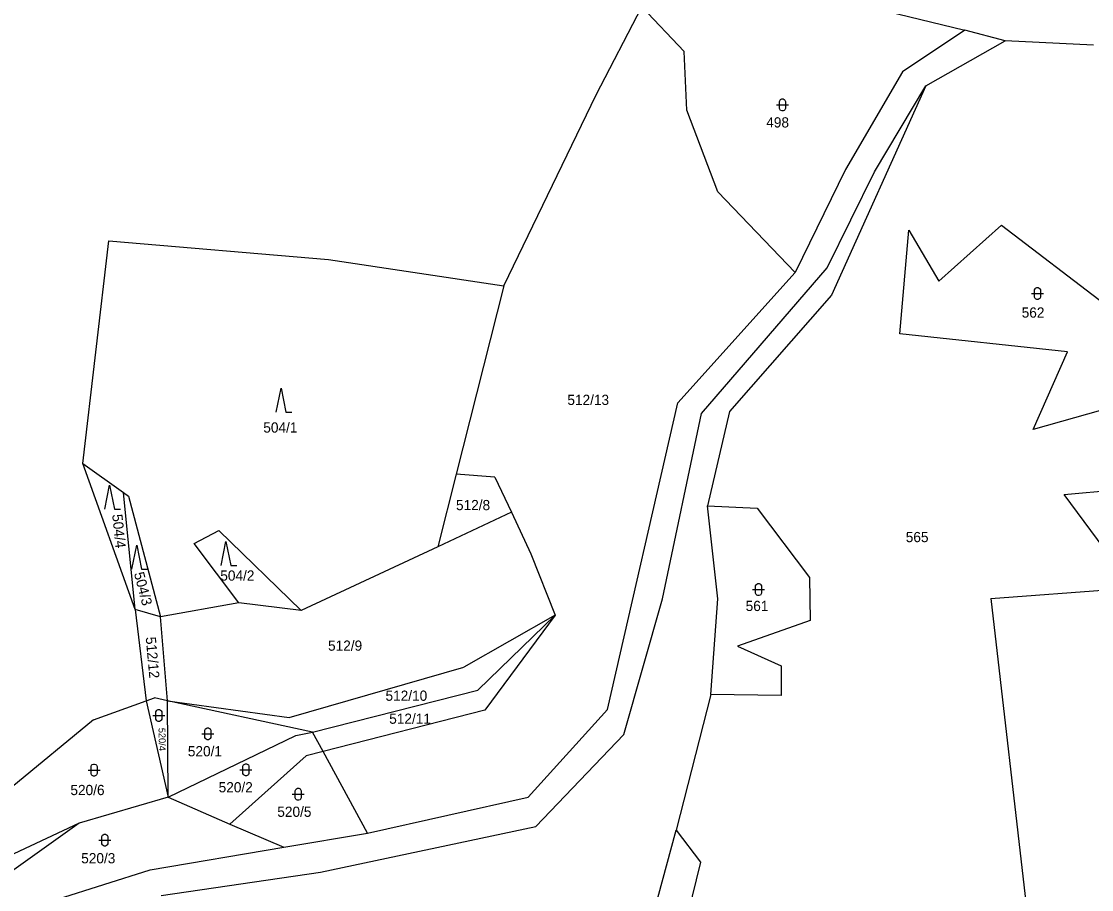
# Model space of a CAD drawing. Extents: x -794421 to -792735, y -1117671 to -1115559.
# Drawn here: x -793720 to -793541.7, y -1117168.6 to -1117024 of the extents above; entities that cross this region are included whole.
import ezdxf

# ---------------------------------------------------------------- set-up
doc = ezdxf.new("R2010")
doc.units = 0
for name, color, linetype in [('Vrstva 1', 7, 'Continuous'), ('Vrstva 14', 7, 'Continuous'), ('Vrstva 23', 7, 'Continuous')]:
    doc.layers.add(name, color=color, linetype=linetype)

msp = doc.modelspace()

# ---------------------------------------------------------------- linework, layer by layer
at = {"layer": 'Vrstva 1'}
for p, q in [((-793622, -1117010.98), (-793562.86, -1117025.43)), ((-793624.28, -1117036.16), (-793616.64, -1117021.53)), ((-793609.61, -1117028.99), (-793616.64, -1117021.53)), ((-793562.86, -1117025.43), (-793573.21, -1117032.38)), ((-793556.14, -1117027.18), (-793562.86, -1117025.43)), ((-793569.35, -1117034.66), (-793556.14, -1117027.18)), ((-793541.43, -1117027.89), (-793556.14, -1117027.18)), ((-793609.18, -1117038.73), (-793609.61, -1117028.99)), ((-793573.21, -1117032.38), (-793582.72, -1117048.6)), ((-793569.35, -1117034.66), (-793585.08, -1117069.54)), ((-793577.89, -1117049), (-793569.35, -1117034.66)), ((-793639.65, -1117067.99), (-793624.28, -1117036.16)), ((-793604, -1117052.36), (-793609.18, -1117038.73)), ((-793582.72, -1117048.6), (-793591.13, -1117065.77)), ((-793585.76, -1117064.99), (-793577.89, -1117049)), ((-793591.13, -1117065.77), (-793604, -1117052.36)), ((-793567.16, -1117067.23), (-793556.73, -1117057.87)), ((-793556.73, -1117057.87), (-793539.56, -1117071.02)), ((-793573.67, -1117076), (-793572.19, -1117058.7)), ((-793572.19, -1117058.7), (-793567.16, -1117067.23)), ((-793709.83, -1117097.57), (-793705.47, -1117060.5)), ((-793705.47, -1117060.5), (-793668.86, -1117063.63)), ((-793668.86, -1117063.63), (-793639.65, -1117067.99)), ((-793606.73, -1117089.24), (-793585.76, -1117064.99)), ((-793610.64, -1117087.51), (-793591.13, -1117065.77)), ((-793639.65, -1117067.99), (-793647.59, -1117099.39)), ((-793585.08, -1117069.54), (-793602.03, -1117088.93)), ((-793545.73, -1117078.99), (-793573.67, -1117076)), ((-793551.48, -1117091.9), (-793545.73, -1117078.99)), ((-793529.85, -1117085.83), (-793551.48, -1117091.9)), ((-793622.41, -1117138.54), (-793610.64, -1117087.51)), ((-793613.2, -1117120.14), (-793606.73, -1117089.24)), ((-793602.03, -1117088.93), (-793605.7, -1117104.63)), ((-793709.83, -1117097.57), (-793703.02, -1117102.42)), ((-793701.06, -1117121.92), (-793709.83, -1117097.57)), ((-793647.59, -1117099.39), (-793650.63, -1117111.44)), ((-793641.13, -1117099.85), (-793647.59, -1117099.39)), ((-793641.13, -1117099.85), (-793638.4, -1117105.68)), ((-793703.02, -1117102.42), (-793702.17, -1117103.02)), ((-793701.06, -1117121.92), (-793703.02, -1117102.42)), ((-793546.3, -1117102.76), (-793529.27, -1117101.25)), ((-793702.17, -1117103.02), (-793696.86, -1117123.13)), ((-793539.64, -1117111.76), (-793546.3, -1117102.76)), ((-793638.4, -1117105.68), (-793650.63, -1117111.44)), ((-793638.4, -1117105.68), (-793635.14, -1117112.65)), ((-793604.01, -1117120.11), (-793605.7, -1117104.63)), ((-793605.7, -1117104.63), (-793597.43, -1117105.03)), ((-793597.43, -1117105.03), (-793588.73, -1117116.6)), ((-793691.26, -1117110.92), (-793687.15, -1117108.73)), ((-793687.15, -1117108.73), (-793673.45, -1117122.06)), ((-793683.79, -1117120.78), (-793691.26, -1117110.92)), ((-793650.63, -1117111.44), (-793673.45, -1117122.06)), ((-793635.14, -1117112.65), (-793631.1, -1117122.84)), ((-793588.73, -1117116.6), (-793588.6, -1117123.72)), ((-793558.5, -1117120.1), (-793526.93, -1117117.73)), ((-793619.69, -1117142.7), (-793613.2, -1117120.14)), ((-793605.19, -1117136.08), (-793604.01, -1117120.11)), ((-793558.5, -1117120.1), (-793550.39, -1117190.25)), ((-793696.86, -1117123.13), (-793701.06, -1117121.92)), ((-793701.06, -1117121.92), (-793699.24, -1117137.13)), ((-793683.79, -1117120.78), (-793696.86, -1117123.13)), ((-793673.45, -1117122.06), (-793683.79, -1117120.78)), ((-793695.68, -1117137.1), (-793696.86, -1117123.13)), ((-793631.1, -1117122.84), (-793646.31, -1117131.49)), ((-793643.97, -1117135.35), (-793631.1, -1117122.84)), ((-793631.1, -1117122.84), (-793642.8, -1117138.67)), ((-793588.6, -1117123.72), (-793600.71, -1117128.01)), ((-793600.71, -1117128.01), (-793593.45, -1117131.31)), ((-793675.43, -1117139.88), (-793646.31, -1117131.49)), ((-793593.45, -1117131.31), (-793593.45, -1117136.23)), ((-793671.56, -1117142.32), (-793643.97, -1117135.35)), ((-793605.19, -1117136.08), (-793610.92, -1117158.67)), ((-793593.45, -1117136.23), (-793605.19, -1117136.08)), ((-793708.04, -1117140.29), (-793699.24, -1117137.13)), ((-793699.24, -1117137.13), (-793697.86, -1117136.63)), ((-793699.24, -1117137.13), (-793695.58, -1117153.18)), ((-793695.68, -1117137.1), (-793697.86, -1117136.63)), ((-793695.68, -1117137.1), (-793675.43, -1117139.88)), ((-793671.56, -1117142.32), (-793695.68, -1117137.1)), ((-793695.58, -1117153.18), (-793695.68, -1117137.1)), ((-793642.8, -1117138.67), (-793669.76, -1117145.56)), ((-793635.62, -1117153.17), (-793622.41, -1117138.54)), ((-793708.04, -1117140.29), (-793721.63, -1117151.49)), ((-793695.58, -1117153.18), (-793674.32, -1117142.87)), ((-793674.32, -1117142.87), (-793671.56, -1117142.32)), ((-793669.76, -1117145.56), (-793671.56, -1117142.32)), ((-793634.34, -1117158.06), (-793619.69, -1117142.7)), ((-793672.6, -1117146.29), (-793685.32, -1117157.65)), ((-793669.76, -1117145.56), (-793672.6, -1117146.29)), ((-793662.39, -1117159.15), (-793669.76, -1117145.56)), ((-793695.58, -1117153.18), (-793710.4, -1117157.5)), ((-793695.58, -1117153.18), (-793685.32, -1117157.65)), ((-793662.39, -1117159.15), (-793635.62, -1117153.17)), ((-793710.4, -1117157.5), (-793728.18, -1117165.77)), ((-793710.4, -1117157.5), (-793724.56, -1117167.56)), ((-793685.32, -1117157.65), (-793676.32, -1117161.5)), ((-793676.32, -1117161.5), (-793662.39, -1117159.15)), ((-793670.18, -1117165.64), (-793634.34, -1117158.06)), ((-793615.66, -1117175.93), (-793610.92, -1117158.67)), ((-793610.92, -1117158.67), (-793606.91, -1117164.01)), ((-793698.57, -1117165.26), (-793676.32, -1117161.5)), ((-793606.91, -1117164.01), (-793610.66, -1117179.49)), ((-793714, -1117170.15), (-793698.57, -1117165.26)), ((-793696.75, -1117169.55), (-793670.18, -1117165.64))]:
    msp.add_line(p, q, dxfattribs=at)
at = {"layer": 'Vrstva 23'}
for p, q in [((-793594.24, -1117037.87), (-793592.24, -1117037.87)), ((-793593.74, -1117037.27), (-793593.64, -1117037.07)), ((-793593.74, -1117038.47), (-793593.74, -1117037.27)), ((-793593.64, -1117037.07), (-793593.54, -1117036.97)), ((-793593.54, -1117036.97), (-793593.34, -1117036.87)), ((-793593.34, -1117036.87), (-793593.14, -1117036.87)), ((-793593.14, -1117036.87), (-793592.94, -1117036.97)), ((-793592.94, -1117036.97), (-793592.84, -1117037.07)), ((-793592.84, -1117037.07), (-793592.74, -1117037.27)), ((-793592.74, -1117037.27), (-793592.74, -1117038.47)), ((-793593.64, -1117038.67), (-793593.74, -1117038.47)), ((-793593.54, -1117038.77), (-793593.64, -1117038.67)), ((-793593.34, -1117038.87), (-793593.54, -1117038.77)), ((-793593.14, -1117038.87), (-793593.34, -1117038.87)), ((-793592.94, -1117038.77), (-793593.14, -1117038.87)), ((-793592.84, -1117038.67), (-793592.94, -1117038.77)), ((-793592.74, -1117038.47), (-793592.84, -1117038.67)), ((-793551.25, -1117068.68), (-793551.15, -1117068.48)), ((-793551.15, -1117068.48), (-793551.05, -1117068.38)), ((-793551.05, -1117068.38), (-793550.85, -1117068.28)), ((-793550.85, -1117068.28), (-793550.65, -1117068.28)), ((-793550.65, -1117068.28), (-793550.45, -1117068.38)), ((-793550.45, -1117068.38), (-793550.35, -1117068.48)), ((-793550.35, -1117068.48), (-793550.25, -1117068.68)), ((-793551.75, -1117069.28), (-793549.75, -1117069.28)), ((-793551.25, -1117069.88), (-793551.25, -1117068.68)), ((-793551.15, -1117070.08), (-793551.25, -1117069.88)), ((-793551.05, -1117070.18), (-793551.15, -1117070.08)), ((-793550.85, -1117070.28), (-793551.05, -1117070.18)), ((-793550.65, -1117070.28), (-793550.85, -1117070.28)), ((-793550.45, -1117070.18), (-793550.65, -1117070.28)), ((-793550.35, -1117070.08), (-793550.45, -1117070.18)), ((-793550.25, -1117069.88), (-793550.35, -1117070.08)), ((-793550.25, -1117068.68), (-793550.25, -1117069.88)), ((-793677.58, -1117089.02), (-793676.78, -1117085.02)), ((-793676.78, -1117085.02), (-793675.98, -1117089.02)), ((-793675.98, -1117089.02), (-793674.98, -1117089.02)), ((-793706.14, -1117105.19), (-793705.34, -1117101.19)), ((-793705.34, -1117101.19), (-793704.54, -1117105.19)), ((-793704.54, -1117105.19), (-793703.54, -1117105.19)), ((-793701.63, -1117115.17), (-793700.83, -1117111.17)), ((-793700.83, -1117111.17), (-793700.03, -1117115.17)), ((-793686.76, -1117114.56), (-793685.96, -1117110.56)), ((-793685.96, -1117110.56), (-793685.16, -1117114.56)), ((-793685.16, -1117114.56), (-793684.16, -1117114.56)), ((-793700.03, -1117115.17), (-793699.03, -1117115.17)), ((-793597.71, -1117117.99), (-793597.61, -1117117.79)), ((-793597.71, -1117119.19), (-793597.71, -1117117.99)), ((-793597.61, -1117117.79), (-793597.51, -1117117.69)), ((-793597.51, -1117117.69), (-793597.31, -1117117.59)), ((-793597.31, -1117117.59), (-793597.11, -1117117.59)), ((-793597.11, -1117117.59), (-793596.91, -1117117.69)), ((-793596.91, -1117117.69), (-793596.81, -1117117.79)), ((-793596.81, -1117117.79), (-793596.71, -1117117.99)), ((-793596.71, -1117117.99), (-793596.71, -1117119.19)), ((-793598.21, -1117118.59), (-793596.21, -1117118.59)), ((-793597.61, -1117119.39), (-793597.71, -1117119.19)), ((-793597.51, -1117119.49), (-793597.61, -1117119.39)), ((-793597.31, -1117119.59), (-793597.51, -1117119.49)), ((-793597.11, -1117119.59), (-793597.31, -1117119.59)), ((-793596.91, -1117119.49), (-793597.11, -1117119.59)), ((-793596.81, -1117119.39), (-793596.91, -1117119.49)), ((-793596.71, -1117119.19), (-793596.81, -1117119.39)), ((-793698.15, -1117139.56), (-793696.15, -1117139.56)), ((-793697.65, -1117138.96), (-793697.55, -1117138.76)), ((-793697.65, -1117140.16), (-793697.65, -1117138.96)), ((-793697.55, -1117138.76), (-793697.45, -1117138.66)), ((-793697.45, -1117138.66), (-793697.25, -1117138.56)), ((-793697.25, -1117138.56), (-793697.05, -1117138.56)), ((-793697.05, -1117138.56), (-793696.85, -1117138.66)), ((-793696.85, -1117138.66), (-793696.75, -1117138.76)), ((-793696.75, -1117138.76), (-793696.65, -1117138.96)), ((-793696.65, -1117138.96), (-793696.65, -1117140.16)), ((-793697.55, -1117140.36), (-793697.65, -1117140.16)), ((-793697.45, -1117140.46), (-793697.55, -1117140.36)), ((-793697.25, -1117140.56), (-793697.45, -1117140.46)), ((-793697.05, -1117140.56), (-793697.25, -1117140.56)), ((-793696.85, -1117140.46), (-793697.05, -1117140.56)), ((-793696.75, -1117140.36), (-793696.85, -1117140.46)), ((-793696.65, -1117140.16), (-793696.75, -1117140.36)), ((-793689.28, -1117141.7), (-793689.08, -1117141.6)), ((-793689.08, -1117141.6), (-793688.88, -1117141.6)), ((-793688.88, -1117141.6), (-793688.68, -1117141.7)), ((-793689.98, -1117142.6), (-793687.98, -1117142.6)), ((-793689.48, -1117142), (-793689.38, -1117141.8)), ((-793689.48, -1117143.2), (-793689.48, -1117142)), ((-793689.38, -1117143.4), (-793689.48, -1117143.2)), ((-793689.38, -1117141.8), (-793689.28, -1117141.7)), ((-793689.28, -1117143.5), (-793689.38, -1117143.4)), ((-793688.68, -1117141.7), (-793688.58, -1117141.8)), ((-793688.58, -1117143.4), (-793688.68, -1117143.5)), ((-793688.58, -1117141.8), (-793688.48, -1117142)), ((-793688.48, -1117143.2), (-793688.58, -1117143.4)), ((-793688.48, -1117142), (-793688.48, -1117143.2)), ((-793689.08, -1117143.6), (-793689.28, -1117143.5)), ((-793688.88, -1117143.6), (-793689.08, -1117143.6)), ((-793688.68, -1117143.5), (-793688.88, -1117143.6)), ((-793708.94, -1117148.64), (-793706.94, -1117148.64)), ((-793708.44, -1117148.04), (-793708.34, -1117147.84)), ((-793708.44, -1117149.24), (-793708.44, -1117148.04)), ((-793708.34, -1117147.84), (-793708.24, -1117147.74)), ((-793708.24, -1117147.74), (-793708.04, -1117147.64)), ((-793708.04, -1117147.64), (-793707.84, -1117147.64)), ((-793707.84, -1117147.64), (-793707.64, -1117147.74)), ((-793707.64, -1117147.74), (-793707.54, -1117147.84)), ((-793707.54, -1117147.84), (-793707.44, -1117148.04)), ((-793707.44, -1117148.04), (-793707.44, -1117149.24)), ((-793683.62, -1117148.6), (-793681.62, -1117148.6)), ((-793683.12, -1117148), (-793683.02, -1117147.8)), ((-793683.12, -1117149.2), (-793683.12, -1117148)), ((-793683.02, -1117147.8), (-793682.92, -1117147.7)), ((-793682.92, -1117147.7), (-793682.72, -1117147.6)), ((-793682.72, -1117147.6), (-793682.52, -1117147.6)), ((-793682.52, -1117147.6), (-793682.32, -1117147.7)), ((-793682.32, -1117147.7), (-793682.22, -1117147.8)), ((-793682.22, -1117147.8), (-793682.12, -1117148)), ((-793682.12, -1117148), (-793682.12, -1117149.2)), ((-793708.34, -1117149.44), (-793708.44, -1117149.24)), ((-793708.24, -1117149.54), (-793708.34, -1117149.44)), ((-793708.04, -1117149.64), (-793708.24, -1117149.54)), ((-793707.84, -1117149.64), (-793708.04, -1117149.64)), ((-793707.64, -1117149.54), (-793707.84, -1117149.64)), ((-793707.54, -1117149.44), (-793707.64, -1117149.54)), ((-793707.44, -1117149.24), (-793707.54, -1117149.44)), ((-793683.02, -1117149.4), (-793683.12, -1117149.2)), ((-793682.92, -1117149.5), (-793683.02, -1117149.4)), ((-793682.72, -1117149.6), (-793682.92, -1117149.5)), ((-793682.52, -1117149.6), (-793682.72, -1117149.6)), ((-793682.32, -1117149.5), (-793682.52, -1117149.6)), ((-793682.22, -1117149.4), (-793682.32, -1117149.5)), ((-793682.12, -1117149.2), (-793682.22, -1117149.4)), ((-793674.42, -1117152.08), (-793674.32, -1117151.88)), ((-793674.42, -1117153.28), (-793674.42, -1117152.08)), ((-793674.32, -1117151.88), (-793674.22, -1117151.78)), ((-793674.22, -1117151.78), (-793674.02, -1117151.68)), ((-793674.02, -1117151.68), (-793673.82, -1117151.68)), ((-793673.82, -1117151.68), (-793673.62, -1117151.78)), ((-793673.62, -1117151.78), (-793673.52, -1117151.88)), ((-793673.52, -1117151.88), (-793673.42, -1117152.08)), ((-793673.42, -1117152.08), (-793673.42, -1117153.28)), ((-793674.92, -1117152.68), (-793672.92, -1117152.68)), ((-793674.32, -1117153.48), (-793674.42, -1117153.28)), ((-793674.22, -1117153.58), (-793674.32, -1117153.48)), ((-793674.02, -1117153.68), (-793674.22, -1117153.58)), ((-793673.82, -1117153.68), (-793674.02, -1117153.68)), ((-793673.62, -1117153.58), (-793673.82, -1117153.68)), ((-793673.52, -1117153.48), (-793673.62, -1117153.58)), ((-793673.42, -1117153.28), (-793673.52, -1117153.48)), ((-793706.64, -1117159.71), (-793706.54, -1117159.51)), ((-793706.54, -1117159.51), (-793706.44, -1117159.41)), ((-793706.44, -1117159.41), (-793706.24, -1117159.31)), ((-793706.24, -1117159.31), (-793706.04, -1117159.31)), ((-793706.04, -1117159.31), (-793705.84, -1117159.41)), ((-793705.84, -1117159.41), (-793705.74, -1117159.51)), ((-793705.74, -1117159.51), (-793705.64, -1117159.71)), ((-793707.14, -1117160.31), (-793705.14, -1117160.31)), ((-793706.64, -1117160.91), (-793706.64, -1117159.71)), ((-793706.54, -1117161.11), (-793706.64, -1117160.91)), ((-793706.44, -1117161.21), (-793706.54, -1117161.11)), ((-793706.24, -1117161.31), (-793706.44, -1117161.21)), ((-793705.84, -1117161.21), (-793706.04, -1117161.31)), ((-793705.74, -1117161.11), (-793705.84, -1117161.21)), ((-793705.64, -1117160.91), (-793705.74, -1117161.11)), ((-793705.64, -1117159.71), (-793705.64, -1117160.91)), ((-793706.04, -1117161.31), (-793706.24, -1117161.31))]:
    msp.add_line(p, q, dxfattribs=at)

# ---------------------------------------------------------------- texts
at = {"layer": 'Vrstva 14'}
for s, p in [('498', (-793595.932, -1117041.62)), ('562', (-793553.373, -1117073.29)), ('512/13', (-793629.072, -1117087.84)), ('504/1', (-793679.735, -1117092.44)), ('512/8', (-793647.629, -1117105.36)), ('565', (-793572.689, -1117110.69)), ('504/2', (-793686.901, -1117117.1)), ('561', (-793599.366, -1117122.16)), ('512/9', (-793668.949, -1117128.77)), ('512/10', (-793659.372, -1117137.11)), ('512/11', (-793658.756, -1117140.94)), ('520/1', (-793692.308, -1117146.36)), ('520/2', (-793687.175, -1117152.36)), ('520/6', (-793711.875, -1117152.82)), ('520/5', (-793677.402, -1117156.44)), ('520/3', (-793710.075, -1117164.18))]:
    msp.add_text(s, height=1.7, dxfattribs=at).set_placement(p)
for s, height, rotation, p in [('504/4', 1.7, 275.92965, (-793704.92, -1117106.111)), ('504/3', 1.7, 284.71194, (-793701.301, -1117115.903)), ('512/12', 1.7, 275.18517, (-793699.34, -1117126.532)), ('520/4', 1.14, 271.09593, (-793697.194, -1117141.629))]:
    msp.add_text(s, height=height, rotation=rotation, dxfattribs=at).set_placement(p)

doc.saveas('drawing.dxf')
